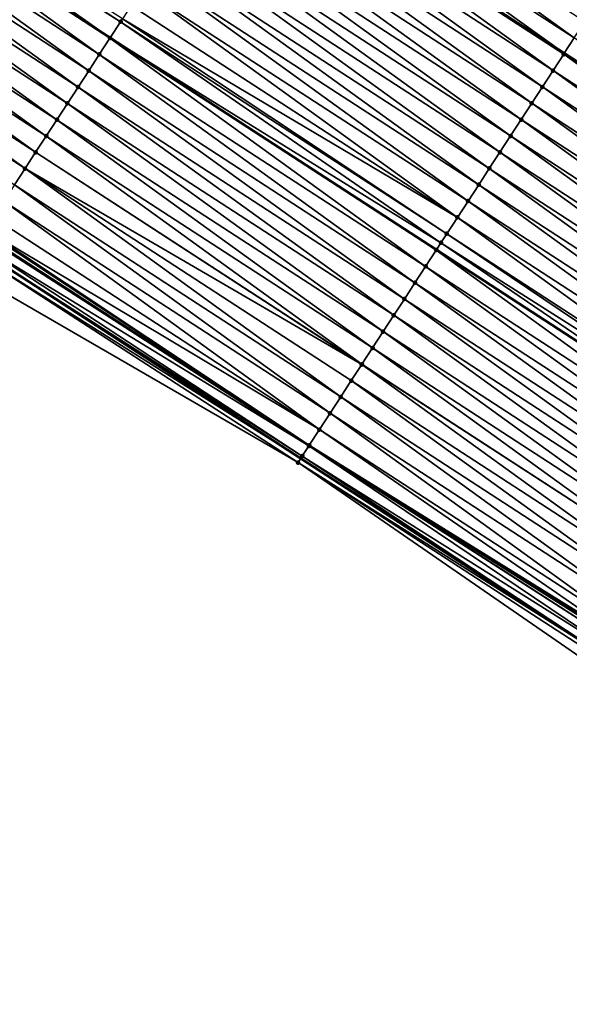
# Model space of a CAD drawing. Header units: feet. Extents: x 2017424 to 2024169, y 808042 to 818730.
# Tile 272 of 329: x 2021822 to 2021851, y 814836 to 814886. Entities that reach past the tile are written whole.
import ezdxf

# ---------------------------------------------------------------- set-up
doc = ezdxf.new("R2010")
doc.units = ezdxf.units.FT
doc.header["$MEASUREMENT"] = 0
for name, color, linetype, lineweight in [('EP_Travel Lane', 172, 'Continuous', 53), ('NB-Road Shots', 141, 'Continuous', 100), ('NB-Road X-Section', 40, 'Continuous', 13), ('STRIPING', 60, 'Continuous', 53)]:
    doc.layers.add(name, color=color, linetype=linetype, lineweight=lineweight)
doc.layers.add('I-77-MM15-17_NB-Surface-BORDER', color=7, linetype='Continuous')
doc.layers.add('I-77-MM15-17_NB-Surface-TIN', color=7, linetype='Continuous')

msp = doc.modelspace()

# ---------------------------------------------------------------- linework, layer by layer
at = {"layer": 'EP_Travel Lane'}
for points in [[(2021582.832072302, 815059.0955359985, 243.9616392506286), (2021599.030006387, 815047.9141946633, 244.4172410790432), (2021615.846685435, 815037.092361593, 244.738032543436), (2021632.660341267, 815026.2724740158, 245.2276006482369), (2021649.444049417, 815015.3863748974, 245.6328222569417), (2021666.188384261, 815004.4595827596, 246.1222507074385), (2021682.93083216, 814993.5340219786, 246.6919908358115), (2021699.67319077, 814982.6085194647, 247.2655303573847), (2021716.415935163, 814971.6827652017, 247.8226491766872), (2021733.158527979, 814960.7571098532, 248.386220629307), (2021749.900246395, 814949.8320251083, 248.9870081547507), (2021766.641807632, 814938.9070429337, 249.5944856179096), (2021783.383765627, 814927.9818018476, 250.1850750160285), (2021800.125270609, 814917.0568563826, 250.7949485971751), (2021816.880822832, 814906.1512384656, 251.4447637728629), (2021833.642137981, 814895.2612604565, 252.1279127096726), (2021850.40309877, 814884.3715126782, 252.8234227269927), (2021867.163695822, 814873.4820012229, 253.5316209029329), (2021883.924481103, 814862.5923674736, 254.2332520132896), (2021900.685677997, 814851.7024662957, 254.9205264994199), (2021917.447460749, 814840.8121844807, 255.587366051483), (2021934.209168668, 814829.9219512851, 256.2568154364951), (2021950.970670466, 814819.0318520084, 256.9334546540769), (2021967.732492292, 814808.1415448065, 257.5989318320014)], [(2021568.657210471, 815038.6342230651, 244.6175538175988), (2021585.467176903, 815027.0171468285, 244.9923675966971), (2021602.204643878, 815016.0722930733, 245.2916457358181), (2021618.939905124, 815005.1288816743, 245.714643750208), (2021635.685867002, 814994.2232422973, 246.0701522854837), (2021652.45550403, 814983.3323883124, 246.500877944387), (2021669.222810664, 814972.4430477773, 247.0306497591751), (2021685.989110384, 814961.5543611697, 247.6032181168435), (2021702.754910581, 814950.6659989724, 248.1970182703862), (2021719.521193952, 814939.7773229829, 248.7702812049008), (2021736.287310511, 814928.8887553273, 249.3506341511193), (2021753.05206261, 814918.0010738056, 249.9889786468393), (2021769.816972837, 814907.1132895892, 250.6206040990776), (2021786.5820769, 814896.2253794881, 251.2439869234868), (2021803.340871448, 814885.3389178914, 251.886172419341), (2021820.10320424, 814874.4482787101, 252.5338270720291), (2021836.863933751, 814863.5586811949, 253.2374042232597), (2021853.625174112, 814852.6687517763, 253.9231614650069), (2021870.385093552, 814841.7796805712, 254.6549955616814), (2021887.146306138, 814830.8897691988, 255.3417227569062), (2021903.907269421, 814820.0000198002, 256.0371455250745), (2021920.669073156, 814809.1097243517, 256.7032531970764), (2021937.431189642, 814798.2192257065, 257.3584516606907), (2021954.191731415, 814787.329750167, 258.0685761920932)]]:
    msp.add_polyline3d(points, dxfattribs=at)
at = {"layer": 'I-77-MM15-17_NB-Surface-BORDER', "color": 3, "linetype": 'Continuous', "lineweight": -3}
msp.add_polyline3d([(2021953.582709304, 814786.3907948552, 258.043417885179), (2021937.089789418, 814797.6932051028, 257.3496178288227), (2021920.069370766, 814808.1864299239, 256.6990730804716), (2021903.305952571, 814819.073321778, 256.0183254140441), (2021886.588477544, 814830.0299460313, 255.3219448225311), (2021869.851605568, 814840.9572806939, 254.6345711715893), (2021853.190682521, 814851.9977604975, 253.8874113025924), (2021836.726386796, 814863.3464526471, 253.2290681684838), (2021819.404543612, 814873.3718366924, 252.5163250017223), (2021802.678327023, 814884.318314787, 251.8726644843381), (2021786.267550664, 814895.7407346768, 251.2377982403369), (2021769.636382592, 814906.8350176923, 250.6169466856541)], dxfattribs=at)
at = {"layer": 'I-77-MM15-17_NB-Surface-TIN', "color": 128, "linetype": 'Continuous', "lineweight": -3}
for points in [[(2021810.711482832, 814896.6720791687, 251.7058231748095), (2021810.308339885, 814896.0524061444, 251.7189630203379), (2021827.069980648, 814885.1622165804, 252.3907551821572)], [(2021810.711482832, 814896.6720791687, 251.7058231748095), (2021827.608983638, 814885.9908816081, 252.3757504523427), (2021810.847438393, 814896.8810105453, 251.700649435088)], [(2021810.711482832, 814896.6720791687, 251.7058231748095), (2021827.069980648, 814885.1622165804, 252.3907551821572), (2021827.608983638, 814885.9908816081, 252.3757504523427)], [(2021810.847438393, 814896.8810105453, 251.700649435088), (2021827.608983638, 814885.9908816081, 252.3757504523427), (2021827.709322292, 814886.1451154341, 252.3725243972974)], [(2021850.915745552, 814885.158596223, 252.7922383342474), (2021834.700053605, 814896.8866068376, 252.0809860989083), (2021834.154465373, 814896.0485529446, 252.1078917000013)], [(2021850.915745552, 814885.158596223, 252.7922383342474), (2021851.461611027, 814885.9964699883, 252.7556622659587), (2021834.700053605, 814896.8866068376, 252.0809860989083)], [(2021809.756744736, 814895.2045890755, 251.7376198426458), (2021826.518481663, 814884.3143356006, 252.4060350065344), (2021810.302090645, 814896.0428004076, 251.7191667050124)], [(2021810.302090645, 814896.0428004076, 251.7191667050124), (2021827.063731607, 814885.1526092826, 252.3909291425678), (2021810.308339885, 814896.0524061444, 251.7189630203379)], [(2021810.302090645, 814896.0428004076, 251.7191667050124), (2021826.518481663, 814884.3143356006, 252.4060350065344), (2021827.063731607, 814885.1526092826, 252.3909291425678)], [(2021827.063731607, 814885.1526092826, 252.3909291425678), (2021827.069980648, 814885.1622165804, 252.3907551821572), (2021810.308339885, 814896.0524061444, 251.7189630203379)], [(2021834.154465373, 814896.0485529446, 252.1078917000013), (2021833.642137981, 814895.2612604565, 252.1279127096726), (2021850.40309877, 814884.3715126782, 252.8234227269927)], [(2021850.915745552, 814885.158596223, 252.7922383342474), (2021834.154465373, 814896.0485529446, 252.1078917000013), (2021850.40309877, 814884.3715126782, 252.8234227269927)], [(2021809.21140439, 814894.3663741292, 251.7558789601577), (2021825.973203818, 814883.4760800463, 252.422114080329), (2021809.756744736, 814895.2045890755, 251.7376198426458)], [(2021809.756744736, 814895.2045890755, 251.7376198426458), (2021825.973203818, 814883.4760800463, 252.422114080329), (2021826.518481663, 814884.3143356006, 252.4060350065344)], [(2021849.824317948, 814883.4826516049, 252.8548094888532), (2021833.609037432, 814895.210394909, 252.1292062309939), (2021833.063561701, 814894.3722679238, 252.1521877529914)], [(2021850.369976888, 814884.3206595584, 252.8254375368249), (2021833.642137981, 814895.2612604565, 252.1279127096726), (2021833.609037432, 814895.210394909, 252.1292062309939)], [(2021849.824317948, 814883.4826516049, 252.8548094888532), (2021850.369976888, 814884.3206595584, 252.8254375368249), (2021833.609037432, 814895.210394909, 252.1292062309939)], [(2021850.369976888, 814884.3206595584, 252.8254375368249), (2021850.40309877, 814884.3715126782, 252.8234227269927), (2021833.642137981, 814895.2612604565, 252.1279127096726)], [(2021808.666184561, 814893.5280808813, 251.7699343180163), (2021825.428003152, 814882.6377743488, 252.4355011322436), (2021809.21140439, 814894.3663741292, 251.7558789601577)], [(2021809.21140439, 814894.3663741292, 251.7558789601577), (2021825.428003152, 814882.6377743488, 252.4355011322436), (2021825.973203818, 814883.4760800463, 252.422114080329)], [(2021849.27874404, 814882.6445884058, 252.8812154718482), (2021833.063561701, 814894.3722679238, 252.1521877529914), (2021832.518036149, 814893.5341733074, 252.1769070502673)], [(2021849.27874404, 814882.6445884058, 252.8812154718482), (2021849.824317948, 814883.4826516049, 252.8548094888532), (2021833.063561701, 814894.3722679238, 252.1521877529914)], [(2021808.120935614, 814892.689806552, 251.7850053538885), (2021824.882796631, 814881.7994724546, 252.4490923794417), (2021808.666184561, 814893.5280808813, 251.7699343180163)], [(2021808.666184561, 814893.5280808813, 251.7699343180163), (2021824.882796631, 814881.7994724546, 252.4490923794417), (2021825.428003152, 814882.6377743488, 252.4355011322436)], [(2021848.73315482, 814881.8065351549, 252.908155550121), (2021832.518036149, 814893.5341733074, 252.1769070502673), (2021831.972506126, 814892.6960815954, 252.2017822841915)], [(2021848.73315482, 814881.8065351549, 252.908155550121), (2021849.27874404, 814882.6445884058, 252.8812154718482), (2021832.518036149, 814893.5341733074, 252.1769070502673)], [(2021807.575607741, 814891.8515835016, 251.8028293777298), (2021824.337583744, 814880.9611746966, 252.4629056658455), (2021808.120935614, 814892.689806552, 251.7850053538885)], [(2021808.120935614, 814892.689806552, 251.7850053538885), (2021824.337583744, 814880.9611746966, 252.4629056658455), (2021824.882796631, 814881.7994724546, 252.4490923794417)], [(2021848.187530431, 814880.9685047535, 252.9363223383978), (2021831.972506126, 814892.6960815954, 252.2017822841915), (2021831.426959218, 814891.8580008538, 252.2272464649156)], [(2021848.187530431, 814880.9685047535, 252.9363223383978), (2021848.73315482, 814881.8065351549, 252.908155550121), (2021831.972506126, 814892.6960815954, 252.2017822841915)], [(2021807.030167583, 814891.0134334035, 251.8245699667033), (2021823.792248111, 814880.1229566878, 252.4810004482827), (2021807.575607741, 814891.8515835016, 251.8028293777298)], [(2021807.575607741, 814891.8515835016, 251.8028293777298), (2021823.792248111, 814880.1229566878, 252.4810004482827), (2021824.337583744, 814880.9611746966, 252.4629056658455)], [(2021847.641915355, 814880.130468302, 252.9641643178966), (2021831.426959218, 814891.8580008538, 252.2272464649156), (2021830.881390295, 814891.0199344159, 252.2534785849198)], [(2021847.641915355, 814880.130468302, 252.9641643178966), (2021848.187530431, 814880.9685047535, 252.9363223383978), (2021831.426959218, 814891.8580008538, 252.2272464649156)], [(2021806.484949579, 814890.1751389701, 251.8385616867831), (2021823.247046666, 814879.2846514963, 252.4944146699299), (2021807.030167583, 814891.0134334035, 251.8245699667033)], [(2021807.030167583, 814891.0134334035, 251.8245699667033), (2021823.247046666, 814879.2846514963, 252.4944146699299), (2021823.792248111, 814880.1229566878, 252.4810004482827)], [(2021847.096367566, 814879.2923881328, 252.989659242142), (2021830.881390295, 814891.0199344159, 252.2534785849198), (2021830.335891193, 814890.1818226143, 252.2772752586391)], [(2021847.096367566, 814879.2923881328, 252.989659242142), (2021847.641915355, 814880.130468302, 252.9641643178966), (2021830.881390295, 814891.0199344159, 252.2534785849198)], [(2021805.939963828, 814889.3366936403, 251.844452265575), (2021822.702028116, 814878.4462274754, 252.5014493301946), (2021806.484949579, 814890.1751389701, 251.8385616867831)], [(2021806.484949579, 814890.1751389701, 251.8385616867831), (2021822.702028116, 814878.4462274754, 252.5014493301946), (2021823.247046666, 814879.2846514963, 252.4944146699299)], [(2021846.550923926, 814878.4542402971, 253.0115213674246), (2021830.335891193, 814890.1818226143, 252.2772752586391), (2021829.790590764, 814889.3435817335, 252.2941421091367)], [(2021846.550923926, 814878.4542402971, 253.0115213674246), (2021847.096367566, 814879.2923881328, 252.989659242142), (2021830.335891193, 814890.1818226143, 252.2772752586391)], [(2021805.939963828, 814889.3366936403, 251.844452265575), (2021822.156988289, 814877.6078172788, 252.509226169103), (2021822.702028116, 814878.4462274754, 252.5014493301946)], [(2021846.005513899, 814877.6160706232, 253.0322110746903), (2021829.790590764, 814889.3435817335, 252.2941421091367), (2021829.245339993, 814888.5053085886, 252.3092768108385)], [(2021846.005513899, 814877.6160706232, 253.0322110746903), (2021846.550923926, 814878.4542402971, 253.0115213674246), (2021829.790590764, 814889.3435817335, 252.2941421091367)], [(2021845.460018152, 814876.7779566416, 253.0558907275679), (2021829.245339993, 814888.5053085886, 252.3092768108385), (2021828.699947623, 814887.6671274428, 252.3293506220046)], [(2021845.460018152, 814876.7779566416, 253.0558907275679), (2021846.005513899, 814877.6160706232, 253.0322110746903), (2021829.245339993, 814888.5053085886, 252.3092768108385)], [(2021844.914431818, 814875.9399015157, 253.0827301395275), (2021828.699947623, 814887.6671274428, 252.3293506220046), (2021828.154398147, 814886.8290483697, 252.3549043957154)], [(2021844.914431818, 814875.9399015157, 253.0827301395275), (2021845.460018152, 814876.7779566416, 253.0558907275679), (2021828.699947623, 814887.6671274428, 252.3293506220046)], [(2021844.914431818, 814875.9399015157, 253.0827301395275), (2021828.154398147, 814886.8290483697, 252.3549043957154), (2021827.709322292, 814886.1451154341, 252.3725243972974)], [(2021844.368886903, 814875.1018194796, 253.1081248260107), (2021827.709322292, 814886.1451154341, 252.3725243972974), (2021827.608983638, 814885.9908816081, 252.3757504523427)], [(2021844.368886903, 814875.1018194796, 253.1081248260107), (2021844.914431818, 814875.9399015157, 253.0827301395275), (2021827.709322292, 814886.1451154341, 252.3725243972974)], [(2021844.068300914, 814874.6398595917, 253.1190746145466), (2021827.608983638, 814885.9908816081, 252.3757504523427), (2021827.069980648, 814885.1622165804, 252.3907551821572)], [(2021844.068300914, 814874.6398595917, 253.1190746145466), (2021844.368886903, 814875.1018194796, 253.1081248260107), (2021827.608983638, 814885.9908816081, 252.3757504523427)], [(2021843.278317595, 814873.425317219, 253.140758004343), (2021827.063731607, 814885.1526092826, 252.3909291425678), (2021826.518481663, 814884.3143356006, 252.4060350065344)], [(2021843.823540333, 814874.2636085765, 253.1266010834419), (2021827.069980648, 814885.1622165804, 252.3907551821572), (2021827.063731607, 814885.1526092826, 252.3909291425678)], [(2021843.278317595, 814873.425317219, 253.140758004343), (2021843.823540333, 814874.2636085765, 253.1266010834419), (2021827.063731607, 814885.1526092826, 252.3909291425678)], [(2021844.068300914, 814874.6398595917, 253.1190746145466), (2021827.069980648, 814885.1622165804, 252.3907551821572), (2021843.829790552, 814874.2732165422, 253.1264088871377)], [(2021843.823540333, 814874.2636085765, 253.1266010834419), (2021843.829790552, 814874.2732165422, 253.1264088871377), (2021827.069980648, 814885.1622165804, 252.3907551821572)], [(2021850.915745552, 814885.158596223, 252.7922383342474), (2021850.40309877, 814884.3715126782, 252.8234227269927), (2021867.163695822, 814873.4820012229, 253.5316209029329)], [(2021842.733071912, 814872.5870407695, 253.155715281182), (2021826.518481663, 814884.3143356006, 252.4060350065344), (2021825.973203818, 814883.4760800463, 252.422114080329)], [(2021842.733071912, 814872.5870407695, 253.155715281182), (2021843.278317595, 814873.425317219, 253.140758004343), (2021826.518481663, 814884.3143356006, 252.4060350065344)], [(2021866.585161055, 814872.5929788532, 253.5544021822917), (2021850.369976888, 814884.3206595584, 252.8254375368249), (2021849.824317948, 814883.4826516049, 252.8548094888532)], [(2021867.130592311, 814873.4311347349, 253.5329720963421), (2021850.40309877, 814884.3715126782, 252.8234227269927), (2021850.369976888, 814884.3206595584, 252.8254375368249)], [(2021866.585161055, 814872.5929788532, 253.5544021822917), (2021867.130592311, 814873.4311347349, 253.5329720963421), (2021850.369976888, 814884.3206595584, 252.8254375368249)], [(2021867.130592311, 814873.4311347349, 253.5329720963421), (2021867.163695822, 814873.4820012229, 253.5316209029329), (2021850.40309877, 814884.3715126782, 252.8234227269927)], [(2021842.187936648, 814871.748692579, 253.166821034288), (2021825.973203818, 814883.4760800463, 252.422114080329), (2021825.428003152, 814882.6377743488, 252.4355011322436)], [(2021842.187936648, 814871.748692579, 253.166821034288), (2021842.733071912, 814872.5870407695, 253.155715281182), (2021825.973203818, 814883.4760800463, 252.422114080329)], [(2021866.03959762, 814871.7549088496, 253.5804427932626), (2021849.824317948, 814883.4826516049, 252.8548094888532), (2021849.27874404, 814882.6445884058, 252.8812154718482)], [(2021866.03959762, 814871.7549088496, 253.5804427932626), (2021866.585161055, 814872.5929788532, 253.5544021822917), (2021849.824317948, 814883.4826516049, 252.8548094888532)], [(2021841.642824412, 814870.910329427, 253.1771235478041), (2021825.428003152, 814882.6377743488, 252.4355011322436), (2021824.882796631, 814881.7994724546, 252.4490923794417)], [(2021841.642824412, 814870.910329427, 253.1771235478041), (2021842.187936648, 814871.748692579, 253.166821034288), (2021825.428003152, 814882.6377743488, 252.4355011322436)], [(2021865.493988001, 814870.9168688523, 253.6080943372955), (2021849.27874404, 814882.6445884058, 252.8812154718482), (2021848.73315482, 814881.8065351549, 252.908155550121)], [(2021865.493988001, 814870.9168688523, 253.6080943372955), (2021866.03959762, 814871.7549088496, 253.5804427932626), (2021849.27874404, 814882.6445884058, 252.8812154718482)], [(2021841.097593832, 814870.0720431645, 253.1915539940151), (2021824.882796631, 814881.7994724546, 252.4490923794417), (2021824.337583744, 814880.9611746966, 252.4629056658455)], [(2021841.097593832, 814870.0720431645, 253.1915539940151), (2021841.642824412, 814870.910329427, 253.1771235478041), (2021824.882796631, 814881.7994724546, 252.4490923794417)], [(2021864.948372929, 814870.0788323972, 253.6359360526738), (2021848.73315482, 814881.8065351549, 252.908155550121), (2021848.187530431, 814880.9685047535, 252.9363223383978)], [(2021864.948372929, 814870.0788323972, 253.6359360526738), (2021865.493988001, 814870.9168688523, 253.6080943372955), (2021848.73315482, 814881.8065351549, 252.908155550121)], [(2021840.552360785, 814869.233758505, 253.2060705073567), (2021824.337583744, 814880.9611746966, 252.4629056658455), (2021823.792248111, 814880.1229566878, 252.4810004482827)], [(2021840.552360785, 814869.233758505, 253.2060705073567), (2021841.097593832, 814870.0720431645, 253.1915539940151), (2021824.337583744, 814880.9611746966, 252.4629056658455)], [(2021864.402833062, 814869.2407470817, 253.6611546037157), (2021848.187530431, 814880.9685047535, 252.9363223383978), (2021847.641915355, 814880.130468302, 252.9641643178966)], [(2021864.402833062, 814869.2407470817, 253.6611546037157), (2021864.948372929, 814870.0788323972, 253.6359360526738), (2021848.187530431, 814880.9685047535, 252.9363223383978)], [(2021840.007288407, 814868.3953694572, 253.2149827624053), (2021823.792248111, 814880.1229566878, 252.4810004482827), (2021823.247046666, 814879.2846514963, 252.4944146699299)], [(2021840.007288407, 814868.3953694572, 253.2149827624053), (2021840.552360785, 814869.233758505, 253.2060705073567), (2021823.792248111, 814880.1229566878, 252.4810004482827)], [(2021863.857329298, 814868.4026383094, 253.68511384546), (2021847.641915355, 814880.130468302, 252.9641643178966), (2021847.096367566, 814879.2923881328, 252.989659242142)], [(2021863.857329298, 814868.4026383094, 253.68511384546), (2021864.402833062, 814869.2407470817, 253.6611546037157), (2021847.641915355, 814880.130468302, 252.9641643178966)], [(2021839.995505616, 814868.3772432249, 253.2151302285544), (2021823.247046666, 814879.2846514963, 252.4944146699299), (2021822.702028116, 814878.4462274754, 252.5014493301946)], [(2021839.995505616, 814868.3772432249, 253.2151302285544), (2021840.007288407, 814868.3953694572, 253.2149827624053), (2021823.247046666, 814879.2846514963, 252.4944146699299)], [(2021863.311889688, 814867.5644878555, 253.7068353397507), (2021847.096367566, 814879.2923881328, 252.989659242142), (2021846.550923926, 814878.4542402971, 253.0115213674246)], [(2021863.311889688, 814867.5644878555, 253.7068353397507), (2021863.857329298, 814868.4026383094, 253.68511384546), (2021847.096367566, 814879.2923881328, 252.989659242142)], [(2021838.917471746, 814866.7183781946, 253.221363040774), (2021822.702028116, 814878.4462274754, 252.5014493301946), (2021822.156988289, 814877.6078172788, 252.509226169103)], [(2021838.917471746, 814866.7183781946, 253.221363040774), (2021839.462375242, 814867.5568769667, 253.2183415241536), (2021822.702028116, 814878.4462274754, 252.5014493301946)], [(2021839.462375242, 814867.5568769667, 253.2183415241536), (2021839.995505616, 814868.3772432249, 253.2151302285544), (2021822.702028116, 814878.4462274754, 252.5014493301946)], [(2021862.766499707, 814866.7263051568, 253.7268257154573), (2021846.550923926, 814878.4542402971, 253.0115213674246), (2021846.005513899, 814877.6160706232, 253.0322110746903)], [(2021862.766499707, 814866.7263051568, 253.7268257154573), (2021863.311889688, 814867.5644878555, 253.7068353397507), (2021846.550923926, 814878.4542402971, 253.0115213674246)], [(2021838.37251333, 814865.8799151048, 253.226300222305), (2021822.156988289, 814877.6078172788, 252.509226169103), (2021821.611898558, 814876.769439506, 252.5187437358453)], [(2021838.37251333, 814865.8799151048, 253.226300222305), (2021838.917471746, 814866.7183781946, 253.221363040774), (2021822.156988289, 814877.6078172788, 252.509226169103)], [(2021862.221032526, 814865.8881726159, 253.7495089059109), (2021846.005513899, 814877.6160706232, 253.0322110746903), (2021845.460018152, 814876.7779566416, 253.0558907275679)], [(2021862.221032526, 814865.8881726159, 253.7495089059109), (2021862.766499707, 814866.7263051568, 253.7268257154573), (2021846.005513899, 814877.6160706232, 253.0322110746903)], [(2021837.82737395, 814865.0415695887, 253.2375495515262), (2021821.611898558, 814876.769439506, 252.5187437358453), (2021821.066665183, 814875.9311550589, 252.5332716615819)], [(2021837.82737395, 814865.0415695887, 253.2375495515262), (2021838.37251333, 814865.8799151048, 253.226300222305), (2021821.611898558, 814876.769439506, 252.5187437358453)], [(2021861.675420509, 814865.0501341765, 253.777244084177), (2021845.460018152, 814876.7779566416, 253.0558907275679), (2021844.914431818, 814875.9399015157, 253.0827301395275)], [(2021861.675420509, 814865.0501341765, 253.777244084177), (2021862.221032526, 814865.8881726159, 253.7495089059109), (2021845.460018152, 814876.7779566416, 253.0558907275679)], [(2021837.82737395, 814865.0415695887, 253.2375495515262), (2021821.066665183, 814875.9311550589, 252.5332716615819), (2021820.660567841, 814875.30662367, 252.5414538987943)], [(2021861.129799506, 814864.2121015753, 253.8052927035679), (2021844.914431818, 814875.9399015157, 253.0827301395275), (2021844.368886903, 814875.1018194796, 253.1081248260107)], [(2021861.129799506, 814864.2121015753, 253.8052927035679), (2021861.675420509, 814865.0501341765, 253.777244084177), (2021844.914431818, 814875.9399015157, 253.0827301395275)], [(2021820.220956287, 814874.6297705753, 252.5378709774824), (2021837.282214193, 814864.2032373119, 253.2495096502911), (2021820.482720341, 814875.0328409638, 252.5406782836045)], [(2021837.282214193, 814864.2032373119, 253.2495096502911), (2021820.52162333, 814875.0927461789, 252.5411191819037), (2021820.482720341, 814875.0328409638, 252.5406782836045)], [(2021837.304263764, 814864.237180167, 253.2495933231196), (2021820.617705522, 814875.240659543, 252.5415722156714), (2021820.52162333, 814875.0927461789, 252.5411191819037)], [(2021837.282214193, 814864.2032373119, 253.2495096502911), (2021837.304263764, 814864.237180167, 253.2495933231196), (2021820.52162333, 814875.0927461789, 252.5411191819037)], [(2021837.304263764, 814864.237180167, 253.2495933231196), (2021820.660567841, 814875.30662367, 252.5414538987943), (2021820.617705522, 814875.240659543, 252.5415722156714)], [(2021837.304263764, 814864.237180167, 253.2495933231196), (2021837.82737395, 814865.0415695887, 253.2375495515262), (2021820.660567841, 814875.30662367, 252.5414538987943)], [(2021860.949125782, 814863.9344895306, 253.8128138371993), (2021844.368886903, 814875.1018194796, 253.1081248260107), (2021844.068300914, 814874.6398595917, 253.1190746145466)], [(2021860.949125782, 814863.9344895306, 253.8128138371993), (2021861.129799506, 814864.2121015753, 253.8052927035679), (2021844.368886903, 814875.1018194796, 253.1081248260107)], [(2021819.948920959, 814874.2104810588, 252.5285285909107), (2021836.863933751, 814863.5586811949, 253.2374042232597), (2021820.10320424, 814874.4482787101, 252.5338270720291)], [(2021820.220956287, 814874.6297705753, 252.5378709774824), (2021820.10320424, 814874.4482787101, 252.5338270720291), (2021836.943494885, 814863.6814403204, 253.242226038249)], [(2021836.943494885, 814863.6814403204, 253.242226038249), (2021820.10320424, 814874.4482787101, 252.5338270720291), (2021836.863933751, 814863.5586811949, 253.2374042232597)], [(2021820.220956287, 814874.6297705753, 252.5378709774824), (2021836.943494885, 814863.6814403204, 253.242226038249), (2021837.282214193, 814864.2032373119, 253.2495096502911)], [(2021844.068300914, 814874.6398595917, 253.1190746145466), (2021843.829790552, 814874.2732165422, 253.1264088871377), (2021860.590809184, 814863.3834311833, 253.8199011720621)], [(2021860.949125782, 814863.9344895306, 253.8128138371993), (2021844.068300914, 814874.6398595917, 253.1190746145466), (2021860.590809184, 814863.3834311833, 253.8199011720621)], [(2021836.726386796, 814863.3464526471, 253.2290681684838), (2021819.948920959, 814874.2104810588, 252.5285285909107), (2021819.404543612, 814873.3718366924, 252.5163250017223)], [(2021836.726386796, 814863.3464526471, 253.2290681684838), (2021836.863933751, 814863.5586811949, 253.2374042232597), (2021819.948920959, 814874.2104810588, 252.5285285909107)], [(2021860.039416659, 814862.5354781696, 253.8314218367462), (2021843.823540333, 814874.2636085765, 253.1266010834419), (2021843.278317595, 814873.425317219, 253.140758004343)], [(2021860.584560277, 814863.3738209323, 253.8200247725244), (2021843.829790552, 814874.2732165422, 253.1264088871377), (2021843.823540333, 814874.2636085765, 253.1266010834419)], [(2021860.039416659, 814862.5354781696, 253.8314218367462), (2021860.584560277, 814863.3738209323, 253.8200247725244), (2021843.823540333, 814874.2636085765, 253.1266010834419)], [(2021860.584560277, 814863.3738209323, 253.8200247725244), (2021860.590809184, 814863.3834311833, 253.8199011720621), (2021843.829790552, 814874.2732165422, 253.1264088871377)], [(2021859.494247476, 814861.697152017, 253.843710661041), (2021843.278317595, 814873.425317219, 253.140758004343), (2021842.733071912, 814872.5870407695, 253.155715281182)], [(2021859.494247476, 814861.697152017, 253.843710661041), (2021860.039416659, 814862.5354781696, 253.8314218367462), (2021843.278317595, 814873.425317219, 253.140758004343)], [(2021858.949015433, 814860.8588667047, 253.8581920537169), (2021842.733071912, 814872.5870407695, 253.155715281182), (2021842.187936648, 814871.748692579, 253.166821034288)], [(2021858.949015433, 814860.8588667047, 253.8581920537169), (2021859.494247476, 814861.697152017, 253.843710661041), (2021842.733071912, 814872.5870407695, 253.155715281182)], [(2021858.40388297, 814860.0205166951, 253.8692000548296), (2021842.187936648, 814871.748692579, 253.166821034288), (2021841.642824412, 814870.910329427, 253.1771235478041)], [(2021858.40388297, 814860.0205166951, 253.8692000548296), (2021858.949015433, 814860.8588667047, 253.8581920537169), (2021842.187936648, 814871.748692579, 253.166821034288)], [(2021857.858581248, 814859.182276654, 253.8861119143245), (2021841.642824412, 814870.910329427, 253.1771235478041), (2021841.097593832, 814870.0720431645, 253.1915539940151)], [(2021857.858581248, 814859.182276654, 253.8861119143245), (2021858.40388297, 814860.0205166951, 253.8692000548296), (2021841.642824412, 814870.910329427, 253.1771235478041)], [(2021857.313373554, 814858.343975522, 253.8997439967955), (2021841.097593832, 814870.0720431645, 253.1915539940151), (2021840.552360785, 814869.233758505, 253.2060705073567)], [(2021857.313373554, 814858.343975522, 253.8997439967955), (2021857.858581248, 814859.182276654, 253.8861119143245), (2021841.097593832, 814870.0720431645, 253.1915539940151)], [(2021856.768328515, 814857.5055687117, 253.9077025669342), (2021840.552360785, 814869.233758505, 253.2060705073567), (2021840.007288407, 814868.3953694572, 253.2149827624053)], [(2021856.768328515, 814857.5055687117, 253.9077025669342), (2021857.313373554, 814858.343975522, 253.8997439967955), (2021840.552360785, 814869.233758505, 253.2060705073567)], [(2021856.22340724, 814856.6670814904, 253.9113441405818), (2021839.995505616, 814868.3772432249, 253.2151302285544), (2021839.462375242, 814867.5568769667, 253.2183415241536)], [(2021856.768328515, 814857.5055687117, 253.9077025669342), (2021840.007288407, 814868.3953694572, 253.2149827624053), (2021839.995505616, 814868.3772432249, 253.2151302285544)], [(2021856.22340724, 814856.6670814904, 253.9113441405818), (2021856.768328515, 814857.5055687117, 253.9077025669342), (2021839.995505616, 814868.3772432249, 253.2151302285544)], [(2021855.678393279, 814855.8286544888, 253.9182187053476), (2021839.462375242, 814867.5568769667, 253.2183415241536), (2021838.917471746, 814866.7183781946, 253.221363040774)], [(2021855.678393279, 814855.8286544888, 253.9182187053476), (2021856.22340724, 814856.6670814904, 253.9113441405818), (2021839.462375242, 814867.5568769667, 253.2183415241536)], [(2021855.133415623, 814854.9902038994, 253.9238269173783), (2021838.917471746, 814866.7183781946, 253.221363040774), (2021838.37251333, 814865.8799151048, 253.226300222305)], [(2021855.133415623, 814854.9902038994, 253.9238269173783), (2021855.678393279, 814855.8286544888, 253.9182187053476), (2021838.917471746, 814866.7183781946, 253.221363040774)], [(2021854.588305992, 814854.151839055, 253.9340384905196), (2021838.37251333, 814865.8799151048, 253.226300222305), (2021837.82737395, 814865.0415695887, 253.2375495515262)], [(2021854.588305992, 814854.151839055, 253.9340384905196), (2021855.133415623, 814854.9902038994, 253.9238269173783), (2021838.37251333, 814865.8799151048, 253.226300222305)], [(2021854.291127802, 814853.69472013, 253.9385478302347), (2021837.82737395, 814865.0415695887, 253.2375495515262), (2021837.304263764, 814864.237180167, 253.2495933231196)], [(2021854.291127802, 814853.69472013, 253.9385478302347), (2021854.588305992, 814854.151839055, 253.9340384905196), (2021837.82737395, 814865.0415695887, 253.2375495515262)], [(2021853.861095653, 814853.0323027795, 253.9300503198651), (2021837.282214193, 814864.2032373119, 253.2495096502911), (2021836.943494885, 814863.6814403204, 253.242226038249)], [(2021854.104363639, 814853.4073846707, 253.9405024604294), (2021837.304263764, 814864.237180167, 253.2495933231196), (2021837.282214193, 814864.2032373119, 253.2495096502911)], [(2021853.861095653, 814853.0323027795, 253.9300503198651), (2021854.104363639, 814853.4073846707, 253.9405024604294), (2021837.282214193, 814864.2032373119, 253.2495096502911)], [(2021854.104363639, 814853.4073846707, 253.9405024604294), (2021854.203232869, 814853.5594318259, 253.9384714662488), (2021837.304263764, 814864.237180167, 253.2495933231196)], [(2021854.203232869, 814853.5594318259, 253.9384714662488), (2021854.247333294, 814853.6273173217, 253.9386039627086), (2021837.304263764, 814864.237180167, 253.2495933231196)], [(2021854.247333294, 814853.6273173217, 253.9386039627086), (2021854.291127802, 814853.69472013, 253.9385478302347), (2021837.304263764, 814864.237180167, 253.2495933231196)], [(2021836.726386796, 814863.3464526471, 253.2290681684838), (2021853.625174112, 814852.6687517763, 253.9231614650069), (2021836.863933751, 814863.5586811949, 253.2374042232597)], [(2021853.498490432, 814852.4735344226, 253.9194623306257), (2021853.625174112, 814852.6687517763, 253.9231614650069), (2021836.726386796, 814863.3464526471, 253.2290681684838)], [(2021853.498490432, 814852.4735344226, 253.9194623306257), (2021836.726386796, 814863.3464526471, 253.2290681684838), (2021853.190682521, 814851.9977604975, 253.8874113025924)], [(2021836.943494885, 814863.6814403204, 253.242226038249), (2021836.863933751, 814863.5586811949, 253.2374042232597), (2021853.625174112, 814852.6687517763, 253.9231614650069)], [(2021853.861095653, 814853.0323027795, 253.9300503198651), (2021836.943494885, 814863.6814403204, 253.242226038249), (2021853.625174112, 814852.6687517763, 253.9231614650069)]]:
    msp.add_3dface(points, dxfattribs=at)
at = {"layer": 'NB-Road Shots', "lineweight": 100}
for p in [(2021827.608983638, 814885.9908816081, 252.3757504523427), (2021827.063731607, 814885.1526092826, 252.3909291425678), (2021826.518481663, 814884.3143356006, 252.4060350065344), (2021850.369976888, 814884.3206595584, 252.8254375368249), (2021825.973203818, 814883.4760800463, 252.422114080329), (2021849.824317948, 814883.4826516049, 252.8548094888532), (2021825.428003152, 814882.6377743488, 252.4355011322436), (2021849.27874404, 814882.6445884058, 252.8812154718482), (2021824.882796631, 814881.7994724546, 252.4490923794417), (2021848.73315482, 814881.8065351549, 252.908155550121), (2021824.337583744, 814880.9611746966, 252.4629056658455), (2021848.187530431, 814880.9685047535, 252.9363223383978), (2021823.792248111, 814880.1229566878, 252.4810004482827), (2021847.641915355, 814880.130468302, 252.9641643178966), (2021823.247046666, 814879.2846514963, 252.4944146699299), (2021847.096367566, 814879.2923881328, 252.989659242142), (2021822.702028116, 814878.4462274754, 252.5014493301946), (2021846.550923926, 814878.4542402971, 253.0115213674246), (2021846.005513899, 814877.6160706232, 253.0322110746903), (2021845.460018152, 814876.7779566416, 253.0558907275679), (2021844.914431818, 814875.9399015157, 253.0827301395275), (2021844.368886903, 814875.1018194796, 253.1081248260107), (2021844.068300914, 814874.6398595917, 253.1190746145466), (2021843.823540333, 814874.2636085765, 253.1266010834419), (2021843.278317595, 814873.425317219, 253.140758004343), (2021842.733071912, 814872.5870407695, 253.155715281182), (2021842.187936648, 814871.748692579, 253.166821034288), (2021841.642824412, 814870.910329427, 253.1771235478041), (2021841.097593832, 814870.0720431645, 253.1915539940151), (2021840.552360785, 814869.233758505, 253.2060705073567), (2021839.995505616, 814868.3772432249, 253.2151302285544), (2021840.007288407, 814868.3953694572, 253.2149827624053), (2021839.462375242, 814867.5568769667, 253.2183415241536), (2021838.917471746, 814866.7183781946, 253.221363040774), (2021838.37251333, 814865.8799151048, 253.226300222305), (2021837.82737395, 814865.0415695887, 253.2375495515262), (2021837.282214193, 814864.2032373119, 253.2495096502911), (2021837.304263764, 814864.237180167, 253.2495933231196), (2021836.726386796, 814863.3464526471, 253.2290681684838), (2021836.943494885, 814863.6814403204, 253.242226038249)]:
    msp.add_point(p, dxfattribs=at)
at = {"layer": 'NB-Road X-Section', "extrusion": (0.8380654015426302, -0.5444987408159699, 0.03416875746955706), "elevation": 1250727.994395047, "flags": 128}
msp.add_lwpolyline([(1784837.506242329, -42508.12662642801), (1784838.506077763, -42508.11441570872), (1784839.005884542, -42508.10506786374), (1784839.486494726, -42508.1022589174), (1784839.557923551, -42508.1018177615), (1784839.734304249, -42508.10136446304), (1784839.812970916, -42508.10148284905), (1784840.557923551, -42508.10966986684), (1784841.557923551, -42508.12420628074), (1784842.557923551, -42508.13372940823), (1784843.557923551, -42508.14151079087), (1784844.557923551, -42508.14854956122), (1784845.557923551, -42508.16197162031), (1784846.557923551, -42508.18007697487), (1784847.557923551, -42508.19389833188), (1784848.557923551, -42508.20749751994), (1784849.557923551, -42508.22089239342), (1784850.557923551, -42508.23698086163), (1784851.557923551, -42508.25209555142), (1784852.557923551, -42508.26728310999), (1784852.741923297, -42508.27051104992), (1784853.557923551, -42508.28814134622), (1784854.557923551, -42508.31371005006), (1784855.557923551, -42508.33379558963), (1784856.557923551, -42508.34893913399), (1784857.557923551, -42508.36581583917), (1784858.557923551, -42508.38962641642), (1784859.557923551, -42508.4158738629), (1784860.557923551, -42508.44135292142), (1784861.557923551, -42508.46624268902), (1784862.557923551, -42508.4909764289), (1784863.557923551, -42508.51397137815), (1784864.557923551, -42508.53529836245), (1784865.557923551, -42508.56221968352)], dxfattribs=at)
at = {"layer": 'NB-Road X-Section', "extrusion": (0.8380654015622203, -0.5444987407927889, 0.03416875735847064), "elevation": 1250747.994453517, "flags": 128}
msp.add_lwpolyline([(1784838.536600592, -42508.09710406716), (1784838.935790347, -42508.08393850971), (1784839.557885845, -42508.07665064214), (1784839.598361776, -42508.07656692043), (1784840.557885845, -42508.08861772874), (1784841.557885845, -42508.09987363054), (1784842.557885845, -42508.10481369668), (1784843.557885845, -42508.10783697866), (1784844.536266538, -42508.11105015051), (1784844.557885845, -42508.1111977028), (1784845.557885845, -42508.12011516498), (1784846.557885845, -42508.13464015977), (1784847.557885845, -42508.14907903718), (1784848.557885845, -42508.15938757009), (1784849.557885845, -42508.17049981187), (1784850.557885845, -42508.18546582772), (1784851.557885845, -42508.19963101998), (1784852.006742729, -42508.20716188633), (1784852.557885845, -42508.21811807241), (1784853.557885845, -42508.2435275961), (1784854.557885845, -42508.27038268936), (1784855.557885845, -42508.29407617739), (1784856.557885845, -42508.31477797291), (1784857.557885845, -42508.33665287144), (1784858.557885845, -42508.36216269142), (1784859.557885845, -42508.39002093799), (1784860.557885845, -42508.41820418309), (1784861.557885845, -42508.44516000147), (1784862.557885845, -42508.47158141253), (1784863.557885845, -42508.50097052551), (1784864.557885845, -42508.5341891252), (1784865.557885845, -42508.57078656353)], dxfattribs=at)
at = {"layer": 'STRIPING'}
msp.add_polyline3d([(2021575.804355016, 815048.9507526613, 244.2670976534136), (2021592.319836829, 815037.5756417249, 244.7068741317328), (2021609.099441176, 815026.6968385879, 245.0331489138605), (2021625.875502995, 815015.8203321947, 245.5576247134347), (2021642.646859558, 815004.9364176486, 245.958115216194), (2021659.415875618, 814994.0464496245, 246.4246053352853), (2021676.183266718, 814983.1575368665, 246.9601578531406), (2021692.949777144, 814972.2691960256, 247.53313987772), (2021709.716154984, 814961.3809412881, 248.1117571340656), (2021726.482310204, 814950.492831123, 248.6998357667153), (2021743.248966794, 814939.6043953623, 249.2666057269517), (2021760.014638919, 814928.716598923, 249.875216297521), (2021776.780669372, 814917.8285697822, 250.4685978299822), (2021793.54623637, 814906.9408416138, 251.0816760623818), (2021810.308339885, 814896.0524061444, 251.7189630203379), (2021827.069980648, 814885.1622165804, 252.3907551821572), (2021843.829790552, 814874.2732165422, 253.1264088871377), (2021860.590809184, 814863.3834311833, 253.8199011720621), (2021877.352458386, 814852.4932361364, 254.4913989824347), (2021894.113893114, 814841.6031804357, 255.1703776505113), (2021910.875709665, 814830.7128766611, 255.8360380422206), (2021927.636674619, 814819.8231261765, 256.5314027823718), (2021944.398523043, 814808.932801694, 257.1959514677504), (2021961.159329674, 814798.0431540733, 257.8968384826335)], dxfattribs=at)

doc.saveas('drawing.dxf')
